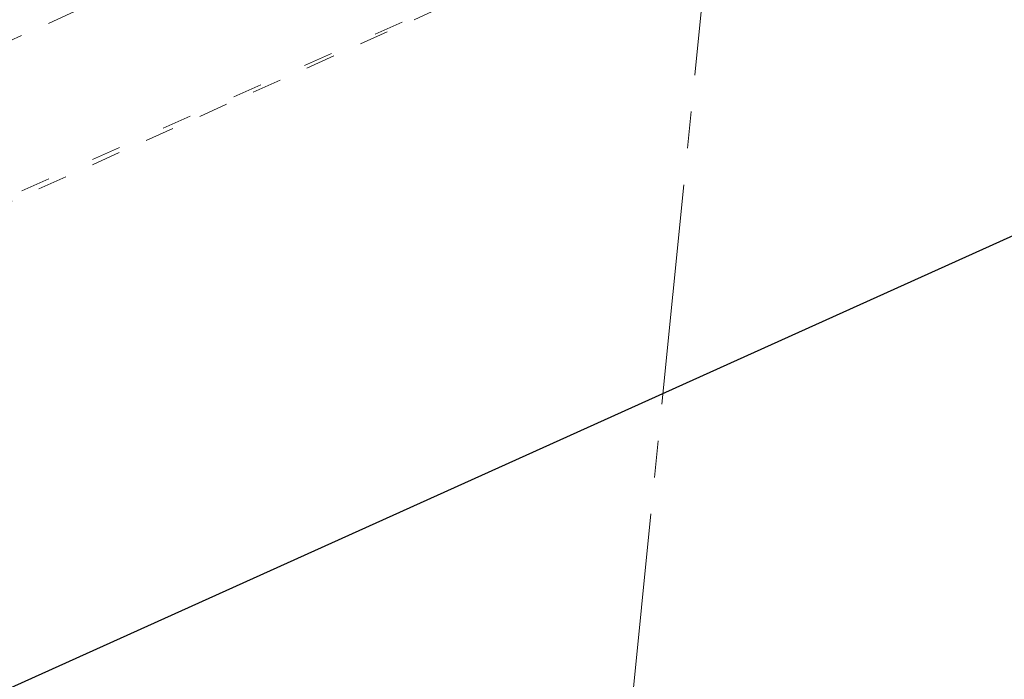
# Model space of a CAD drawing. Extents: x 1620708 to 2082925, y 607056 to 634194.
# Tile 236 of 656: x 1620941.82 to 1620945.17, y 607323.31 to 607325.55. Entities that reach past the tile are written whole.
import ezdxf

# ---------------------------------------------------------------- set-up
doc = ezdxf.new("R2010")
doc.units = 0
doc.header["$MEASUREMENT"] = 0
for name, pattern in [('bexisting', [0.125, 0.0625, -0.0625]), ('CENTER2', [1.125, 0.75, -0.125, 0.125, -0.125]), ('DGN Style 1', [0.16325, 0.000271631, -0.162979])]:
    doc.linetypes.add(name, pattern=pattern)
for name, color, linetype, lineweight in [('BR_P_Gen_Hatch', 253, 'Continuous', 0), ('BR_P_Sub_Object', 1, 'Continuous', 30), ('BR_X_Gen_Approach_Slab', 6, 'bexisting', 13), ('BR_X_Sub_Object', 6, 'bexisting', 13), ('GE_X_Alignment', 1, 'CENTER2', 0), ('RD_X_Wall', 120, 'DGN Style 1', 0)]:
    doc.layers.add(name, color=color, linetype=linetype, lineweight=lineweight)
doc.layers.add('PROP TXT', color=3, linetype='Continuous')
doc.styles.add('ARIAL', font='arial.ttf')
doc.dimstyles.new('RWM', dxfattribs={"dimtxt": 0.125, "dimasz": 0.1875, "dimexe": 0.09375, "dimexo": 0.09375, "dimgap": 0.046875, "dimtad": 1, "dimdec": 1, "dimzin": 3, "dimdsep": 46, "dimlunit": 4, "dimtxsty": 'ARIAL', "dimcen": -0.09375, "dimclrd": 1, "dimclre": 1, "dimclrt": 256, "dimadec": 0, "dimazin": 0, "dimtfac": 1, "dimtdec": 1, "dimtmove": 1, "dimatfit": 3, "dimfxl": 1, "dimfrac": 2, "dimtzin": 3, "dimarcsym": 0})

msp = doc.modelspace()

# ---------------------------------------------------------------- linework, layer by layer
at = {"layer": 'BR_P_Gen_Hatch', "transparency": 33554610, "flags": 128}
msp.add_lwpolyline([(1620897.4912, 607304.5532, -0.414214), (1620902.4961, 607317.7801), (1620980.6452, 607353.0231, -0.131648), (1620985.7538, 607353.8573, -0.267954), (1620993.8721, 607348.0182), (1620995.2642, 607344.9313), (1620992.5295, 607343.698), (1620991.6045, 607345.7491), (1620900.6931, 607304.7507), (1620901.6181, 607302.6996), (1620898.8833, 607301.4663)], format="xyb", close=True, dxfattribs=at)
at = {"layer": 'BR_P_Sub_Object'}
msp.add_line((1620991.6045, 607345.7491), (1620900.6931, 607304.7507), dxfattribs=at)
at = {"layer": 'BR_X_Gen_Approach_Slab', "flags": 128}
msp.add_lwpolyline([(1620925.2903, 607318.0446), (1620923.7937, 607303.1195), (1620961.6878, 607320.2086), (1620963.1844, 607335.1337)], close=True, dxfattribs=at)
at = {"layer": 'BR_X_Sub_Object'}
msp.add_line((1620980.0796, 607342.2045), (1620903.6207, 607307.7238), dxfattribs=at)
at = {"layer": 'GE_X_Alignment'}
msp.add_line((1620919.758, 607082.4597), (1620969.6438, 607579.9649), dxfattribs=at)
at = {"layer": 'RD_X_Wall', "flags": 128}
msp.add_lwpolyline([(1620905.8239, 607308.9587), (1620907.4386, 607309.5897), (1620907.5281, 607309.7535), (1620909.439, 607310.5217), (1620909.5819, 607310.5688), (1620911.7217, 607311.6092), (1620911.8993, 607311.6811), (1620917.3006, 607314.1004), (1620943.2565, 607325.607), (1620970.6465, 607337.9816)], dxfattribs=at)

# ---------------------------------------------------------------- leaders
at = {"layer": 'PROP TXT'}
msp.add_leader([(1620959.3292, 607312.0895), (1620939.8801, 607331.0323), (1620939.9991, 607332.2185)], dimstyle='RWM', override={"dimscale": 11.2, "dimdec": 2, "dimlunit": 2, "dimclrd": 2, "dimclre": 2, "dimclrt": 2, "dimtdec": 2}, dxfattribs=at)

doc.saveas('drawing.dxf')
